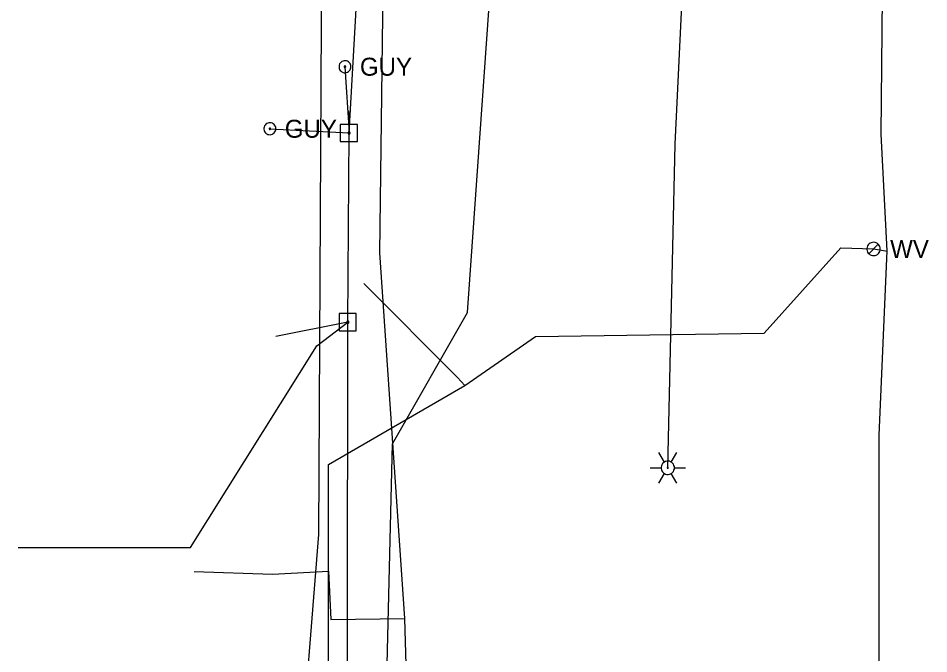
# Model space of a CAD drawing. Extents: x 596028 to 606371, y 330010 to 403088.
# Drawn here: x 601967.9 to 602162.8, y 366693.6 to 366829.8 of the extents above; entities that cross this region are included whole.
import ezdxf

# ---------------------------------------------------------------- set-up
doc = ezdxf.new("R2010")
doc.units = 0
for name, color, linetype in [('E_LTG', 7, 'Continuous'), ('E_LTG_CID', 7, 'Continuous'), ('E_UTL_E_UG', 7, 'Continuous'), ('E_UTL_EGuyPole', 7, 'Continuous'), ('E_UTL_EGuyWire', 7, 'Continuous'), ('E_UTL_EPowerPole', 7, 'Continuous'), ('E_UTL_G_UG', 7, 'Continuous'), ('E_UTL_Overhead', 7, 'Continuous'), ('E_UTL_T_UG', 7, 'Continuous'), ('E_UTL_TV_UG', 7, 'Continuous'), ('E_UTL_W', 7, 'Continuous'), ('E_UTL_W_UG', 7, 'Continuous')]:
    doc.layers.add(name, color=color, linetype=linetype)

msp = doc.modelspace()

# ---------------------------------------------------------------- linework, layer by layer
at = {"layer": 'E_LTG'}
for points in [[(602106.22, 366734.71), (602105.03, 366736.77)], [(602107.65, 366734.71), (602108.84, 366736.77)], [(602103.13, 366733.47), (602105.51, 366733.47)], [(602108.37, 366733.47), (602108.34, 366733.74), (602108.26, 366734), (602108.14, 366734.25), (602107.97, 366734.46), (602107.77, 366734.64), (602107.53, 366734.77), (602107.27, 366734.86), (602107, 366734.9), (602106.73, 366734.89), (602106.47, 366734.82), (602106.22, 366734.71), (602106, 366734.55), (602105.81, 366734.36), (602105.67, 366734.13), (602105.57, 366733.88), (602105.51, 366733.61), (602105.51, 366733.34), (602105.57, 366733.07), (602105.67, 366732.82), (602105.81, 366732.59), (602106, 366732.39), (602106.22, 366732.24), (602106.47, 366732.12), (602106.73, 366732.06), (602107, 366732.05), (602107.27, 366732.08), (602107.53, 366732.17), (602107.77, 366732.31), (602107.97, 366732.49), (602108.14, 366732.7), (602108.26, 366732.94), (602108.34, 366733.2), (602108.37, 366733.47)], [(602108.37, 366733.47), (602108.34, 366733.74), (602108.26, 366734), (602108.14, 366734.25), (602107.97, 366734.46), (602107.77, 366734.64), (602107.53, 366734.77), (602107.27, 366734.86), (602107, 366734.9), (602106.73, 366734.89), (602106.47, 366734.82), (602106.22, 366734.71), (602106, 366734.55), (602105.81, 366734.36), (602105.67, 366734.13), (602105.57, 366733.88), (602105.51, 366733.61), (602105.51, 366733.34), (602105.57, 366733.07), (602105.67, 366732.82), (602105.81, 366732.59), (602106, 366732.39), (602106.22, 366732.24), (602106.47, 366732.12), (602106.73, 366732.06), (602107, 366732.05), (602107.27, 366732.08), (602107.53, 366732.17), (602107.77, 366732.31), (602107.97, 366732.49), (602108.14, 366732.7), (602108.26, 366732.94), (602108.34, 366733.2), (602108.37, 366733.47)], [(602108.37, 366733.47), (602108.34, 366733.74), (602108.26, 366734), (602108.14, 366734.25), (602107.97, 366734.46), (602107.77, 366734.64), (602107.53, 366734.77), (602107.27, 366734.86), (602107, 366734.9), (602106.73, 366734.89), (602106.47, 366734.82), (602106.22, 366734.71), (602106, 366734.55), (602105.81, 366734.36), (602105.67, 366734.13), (602105.57, 366733.88), (602105.51, 366733.61), (602105.51, 366733.34), (602105.57, 366733.07), (602105.67, 366732.82), (602105.81, 366732.59), (602106, 366732.39), (602106.22, 366732.24), (602106.47, 366732.12), (602106.73, 366732.06), (602107, 366732.05), (602107.27, 366732.08), (602107.53, 366732.17), (602107.77, 366732.31), (602107.97, 366732.49), (602108.14, 366732.7), (602108.26, 366732.94), (602108.34, 366733.2), (602108.37, 366733.47)], [(602107.06, 366733.47), (602107.05, 366733.5), (602107.05, 366733.52), (602107.04, 366733.54), (602107.02, 366733.56), (602107.01, 366733.57), (602106.99, 366733.58), (602106.96, 366733.59), (602106.94, 366733.59), (602106.92, 366733.59), (602106.9, 366733.59), (602106.88, 366733.58), (602106.86, 366733.56), (602106.84, 366733.55), (602106.83, 366733.53), (602106.82, 366733.51), (602106.82, 366733.48), (602106.82, 366733.46), (602106.82, 366733.44), (602106.83, 366733.42), (602106.84, 366733.4), (602106.86, 366733.38), (602106.88, 366733.37), (602106.9, 366733.36), (602106.92, 366733.36), (602106.94, 366733.35), (602106.96, 366733.36), (602106.99, 366733.37), (602107.01, 366733.38), (602107.02, 366733.39), (602107.04, 366733.41), (602107.05, 366733.43), (602107.05, 366733.45), (602107.06, 366733.47)], [(602108.37, 366733.47), (602110.75, 366733.47)], [(602105.03, 366730.17), (602106.22, 366732.24)], [(602108.84, 366730.17), (602107.65, 366732.24)]]:
    msp.add_lwpolyline(points, dxfattribs=at)
at = {"layer": 'E_LTG_CID'}
msp.add_lwpolyline([(602106.94, 366733.47), (602108.54, 366802.8), (602110.26, 366838.58), (602108.1, 366883.35), (602099.65, 366936), (602102.58, 366941.91), (602101.81, 366993.15), (602100.83, 367035.47)], dxfattribs=at)
at = {"layer": 'E_UTL_E_UG'}
for points in [[(602032.25, 366719.18), (602035.53, 367350.58)], [(601967.88, 366716.39), (602004.73, 366716.43), (602031.82, 366759.63), (602038.45, 366764.67)], [(602029.21, 366318.43), (602027.27, 366349.31), (602024.86, 366377.21), (602028.01, 366666.3), (602032.25, 366719.18)]]:
    msp.add_lwpolyline(points, dxfattribs=at)
at = {"layer": 'E_UTL_EGuyPole'}
msp.add_line((602021.74, 366806.12), (602038.7, 366805.21), dxfattribs=at)
at = {"layer": 'E_UTL_EGuyWire'}
msp.add_line((602037.83, 366819.4), (602038.7, 366805.21), dxfattribs=at)
for points in [[(602039.11, 366819.4), (602039.09, 366819.65), (602039.02, 366819.88), (602038.91, 366820.1), (602038.75, 366820.29), (602038.57, 366820.45), (602038.36, 366820.57), (602038.13, 366820.65), (602037.89, 366820.68), (602037.64, 366820.67), (602037.41, 366820.62), (602037.18, 366820.51), (602036.99, 366820.37), (602036.82, 366820.2), (602036.69, 366819.99), (602036.59, 366819.76), (602036.55, 366819.52), (602036.55, 366819.28), (602036.59, 366819.04), (602036.69, 366818.81), (602036.82, 366818.61), (602036.99, 366818.43), (602037.18, 366818.29), (602037.41, 366818.19), (602037.64, 366818.13), (602037.89, 366818.12), (602038.13, 366818.16), (602038.36, 366818.23), (602038.57, 366818.36), (602038.75, 366818.52), (602038.91, 366818.71), (602039.02, 366818.93), (602039.09, 366819.16), (602039.11, 366819.4)], [(602037.99, 366819.4), (602037.98, 366819.43), (602037.97, 366819.46), (602037.96, 366819.49), (602037.94, 366819.51), (602037.92, 366819.53), (602037.89, 366819.55), (602037.86, 366819.56), (602037.83, 366819.56), (602037.8, 366819.56), (602037.77, 366819.55), (602037.75, 366819.54), (602037.72, 366819.52), (602037.7, 366819.5), (602037.68, 366819.48), (602037.67, 366819.45), (602037.67, 366819.42), (602037.67, 366819.39), (602037.67, 366819.36), (602037.68, 366819.33), (602037.7, 366819.3), (602037.72, 366819.28), (602037.75, 366819.26), (602037.77, 366819.25), (602037.8, 366819.24), (602037.83, 366819.24), (602037.86, 366819.25), (602037.89, 366819.26), (602037.92, 366819.27), (602037.94, 366819.29), (602037.96, 366819.32), (602037.97, 366819.34), (602037.98, 366819.37), (602037.99, 366819.4)], [(602023.03, 366806.12), (602023, 366806.36), (602022.93, 366806.6), (602022.82, 366806.81), (602022.67, 366807), (602022.49, 366807.16), (602022.28, 366807.29), (602022.04, 366807.37), (602021.8, 366807.4), (602021.56, 366807.39), (602021.32, 366807.33), (602021.1, 366807.23), (602020.9, 366807.09), (602020.73, 366806.91), (602020.6, 366806.71), (602020.51, 366806.48), (602020.46, 366806.24), (602020.46, 366806), (602020.51, 366805.76), (602020.6, 366805.53), (602020.73, 366805.33), (602020.9, 366805.15), (602021.1, 366805.01), (602021.32, 366804.91), (602021.56, 366804.85), (602021.8, 366804.84), (602022.04, 366804.87), (602022.28, 366804.95), (602022.49, 366805.07), (602022.67, 366805.23), (602022.82, 366805.42), (602022.93, 366805.64), (602023, 366805.88), (602023.03, 366806.12)], [(602021.9, 366806.12), (602021.9, 366806.15), (602021.89, 366806.18), (602021.88, 366806.21), (602021.86, 366806.23), (602021.84, 366806.25), (602021.81, 366806.26), (602021.78, 366806.27), (602021.75, 366806.28), (602021.72, 366806.28), (602021.69, 366806.27), (602021.66, 366806.26), (602021.64, 366806.24), (602021.62, 366806.22), (602021.6, 366806.19), (602021.59, 366806.16), (602021.58, 366806.13), (602021.58, 366806.1), (602021.59, 366806.07), (602021.6, 366806.04), (602021.62, 366806.02), (602021.64, 366806), (602021.66, 366805.98), (602021.69, 366805.97), (602021.72, 366805.96), (602021.75, 366805.96), (602021.78, 366805.96), (602021.81, 366805.97), (602021.84, 366805.99), (602021.86, 366806.01), (602021.88, 366806.03), (602021.89, 366806.06), (602021.9, 366806.09), (602021.9, 366806.12)]]:
    msp.add_lwpolyline(points, dxfattribs=at)
at = {"layer": 'E_UTL_EPowerPole'}
for points in [[(602038.67, 366807.05), (602038.67, 366809.96)], [(602040.52, 366807.05), (602036.83, 366807.05)], [(602036.83, 366807.05), (602036.83, 366803.36)], [(602038.94, 366805.21), (602038.94, 366805.26), (602038.93, 366805.3), (602038.9, 366805.34), (602038.88, 366805.38), (602038.84, 366805.41), (602038.8, 366805.43), (602038.76, 366805.44), (602038.72, 366805.45), (602038.67, 366805.45), (602038.63, 366805.44), (602038.58, 366805.42), (602038.55, 366805.39), (602038.52, 366805.36), (602038.49, 366805.32), (602038.48, 366805.28), (602038.47, 366805.23), (602038.47, 366805.19), (602038.48, 366805.14), (602038.49, 366805.1), (602038.52, 366805.06), (602038.55, 366805.03), (602038.58, 366805), (602038.63, 366804.99), (602038.67, 366804.98), (602038.72, 366804.97), (602038.76, 366804.98), (602038.8, 366804.99), (602038.84, 366805.02), (602038.88, 366805.05), (602038.9, 366805.08), (602038.93, 366805.12), (602038.94, 366805.17), (602038.94, 366805.21)], [(602040.52, 366803.36), (602040.52, 366807.05)], [(602036.83, 366803.36), (602040.52, 366803.36)], [(602038.42, 366766.51), (602038.42, 366769.42)], [(602040.26, 366766.51), (602036.57, 366766.51)], [(602036.57, 366766.51), (602036.57, 366762.82)], [(602040.26, 366762.82), (602040.26, 366766.51)], [(602038.69, 366764.67), (602038.68, 366764.71), (602038.67, 366764.76), (602038.65, 366764.8), (602038.62, 366764.83), (602038.59, 366764.86), (602038.55, 366764.89), (602038.51, 366764.9), (602038.46, 366764.91), (602038.42, 366764.9), (602038.37, 366764.89), (602038.33, 366764.87), (602038.29, 366764.85), (602038.26, 366764.82), (602038.24, 366764.78), (602038.22, 366764.74), (602038.21, 366764.69), (602038.21, 366764.65), (602038.22, 366764.6), (602038.24, 366764.56), (602038.26, 366764.52), (602038.29, 366764.49), (602038.33, 366764.46), (602038.37, 366764.44), (602038.42, 366764.43), (602038.46, 366764.43), (602038.51, 366764.44), (602038.55, 366764.45), (602038.59, 366764.47), (602038.62, 366764.5), (602038.65, 366764.54), (602038.67, 366764.58), (602038.68, 366764.62), (602038.69, 366764.67)], [(602036.57, 366762.82), (602040.26, 366762.82)]]:
    msp.add_lwpolyline(points, dxfattribs=at)
at = {"layer": 'E_UTL_G_UG'}
for points in [[(602046.01, 366200.58), (602046.01, 366282.7), (602045.54, 366387.99), (602045.96, 366389.51), (602045.77, 366390.53), (602052.82, 366624.36), (602050.66, 366701.22), (602045.29, 366779.54), (602046.56, 366881.06), (602052.42, 366921.19), (602053.73, 366982.25), (602055.18, 367043.43), (602053.55, 367093.49), (602053.9, 367122.54), (602054.87, 367280.44), (602053.2, 367496.96), (602053, 367506.48), (602052.89, 367513.19), (602051.45, 367543.08), (602052.16, 367569.32), (602053.31, 367634.59)], [(602005.56, 366711.23), (602022.3, 366710.69), (602034.28, 366711.3), (602034.78, 366700.94), (602050.66, 366701.22)]]:
    msp.add_lwpolyline(points, dxfattribs=at)
at = {"layer": 'E_UTL_Overhead'}
msp.add_lwpolyline([(602030.41, 365117.16), (602031.91, 365287.51), (602032.13, 365415.23), (602033.07, 365577.35), (602034.21, 365759.49), (602035.29, 365915.56), (602036.2, 366067.33), (602038.64, 366261.44), (602038.14, 366378.17), (602037.53, 366468.16), (602038.3, 366629.6), (602038.45, 366764.67), (602038.7, 366805.21), (602049.62, 366998.37), (602049.62, 367041.99)], dxfattribs=at)
at = {"layer": 'E_UTL_T_UG'}
msp.add_lwpolyline([(602055.22, 366383.84), (602054.27, 366414.31), (602053.32, 366441.83), (602043.24, 366486.36), (602043.21, 366537.13), (602045.25, 366623.56), (602047.99, 366738.64), (602064.05, 366766.75), (602068.93, 366835.49), (602069.67, 367130.08), (602069.7, 367272.17), (602071.11, 367342.07), (602053.71, 367377.8), (602052.83, 367414.49), (602055, 367446.35), (602068.5, 367451.94), (602069.83, 367467.28), (602072.57, 367538.65)], dxfattribs=at)
at = {"layer": 'E_UTL_TV_UG'}
msp.add_lwpolyline([(602038.45, 366764.67), (602023, 366761.62)], dxfattribs=at)
at = {"layer": 'E_UTL_W'}
for points in [[(602152.4, 366780.36), (602152.38, 366780.63), (602152.3, 366780.89), (602152.18, 366781.13), (602152.01, 366781.34), (602151.8, 366781.52), (602151.57, 366781.65), (602151.31, 366781.74), (602151.04, 366781.78), (602150.77, 366781.77), (602150.51, 366781.7), (602150.26, 366781.59), (602150.04, 366781.43), (602149.85, 366781.24), (602149.71, 366781.01), (602149.61, 366780.76), (602149.56, 366780.49), (602149.56, 366780.22), (602149.61, 366779.95), (602149.71, 366779.7), (602149.85, 366779.48), (602150.04, 366779.28), (602150.26, 366779.12), (602150.51, 366779.01), (602150.77, 366778.95), (602151.04, 366778.93), (602151.31, 366778.97), (602151.57, 366779.06), (602151.8, 366779.2), (602152.01, 366779.37), (602152.18, 366779.59), (602152.3, 366779.83), (602152.38, 366780.09), (602152.4, 366780.36)], [(602149.97, 366779.35), (602151.98, 366781.36)]]:
    msp.add_lwpolyline(points, dxfattribs=at)
at = {"layer": 'E_UTL_W_UG'}
for points in [[(602151.86, 366576.38), (602150.96, 366583.78), (602150.81, 366587.96), (602152.2, 366678.98), (602152.17, 366740.45), (602153.93, 366779.99), (602152.63, 366804.98), (602153.23, 366871.34), (602152.75, 366995.85), (602154.04, 367120.41), (602154.82, 367274.91), (602154.85, 367280.06), (602155.51, 367346.25), (602155.3, 367427.76), (602153.59, 367525.35), (602155.62, 367569.03), (602154.98, 367573.69), (602152.27, 367596.21), (602153.25, 367736.28)], [(602042.58, 366198.35), (602042.93, 366205.61), (602044.35, 366221.79), (602032.48, 366237.82), (602033.43, 366279.66), (602035.02, 366388.73), (602034.18, 366520.5), (602034.28, 366734.17), (602063.52, 366751.1), (602078.61, 366761.62), (602127.55, 366762.34), (602144, 366780.62), (602150.98, 366780.36), (602153.97, 366779.88)], [(602063.52, 366751.1), (602061.9, 366752.79), (602041.84, 366772.93)]]:
    msp.add_lwpolyline(points, dxfattribs=at)

# ---------------------------------------------------------------- texts
at = {"layer": 'E_UTL_EGuyWire'}
for p in [(602041.03, 366817.48), (602024.95, 366804.19)]:
    msp.add_text('GUY', height=3.85, dxfattribs=at).set_placement(p)
at = {"layer": 'E_UTL_W'}
msp.add_text('WV', height=3.85, dxfattribs=at).set_placement((602154.54, 366778.43))

doc.saveas('drawing.dxf')
